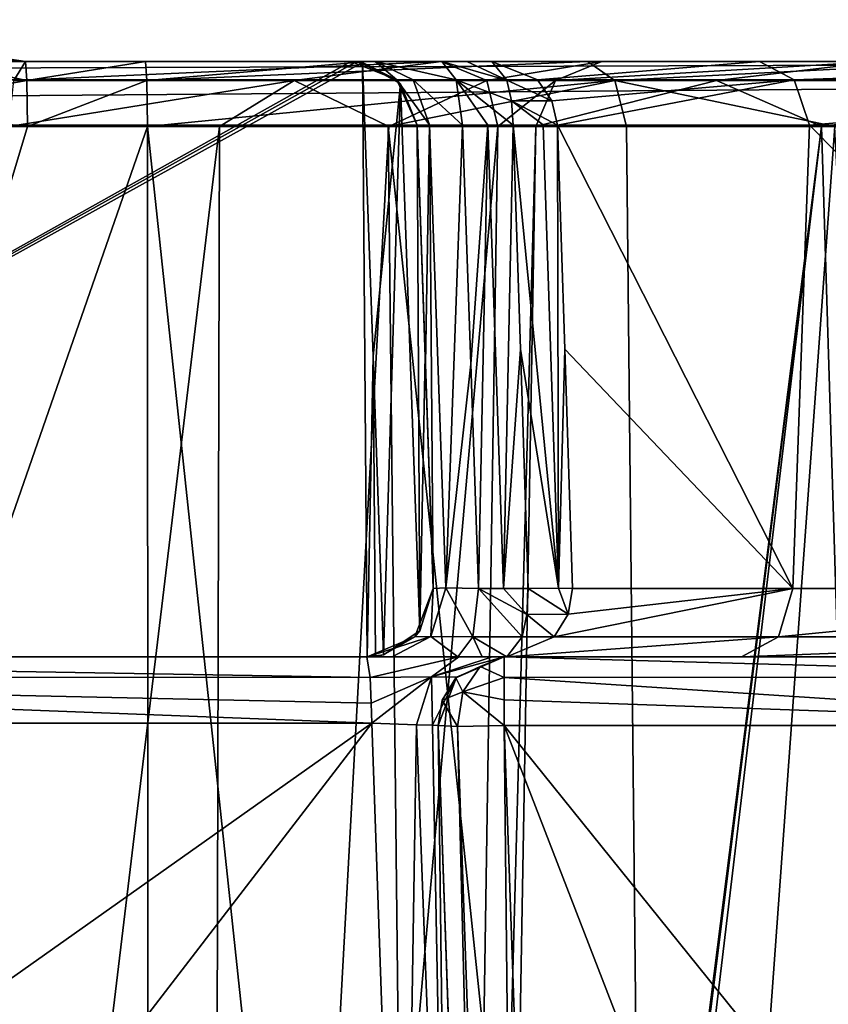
# Model space of a CAD drawing. Header units: millimetres. Extents: x -18.9 to 18.9, y -8.8 to 39.
# Tile 317 of 331: x 2.6 to 5.1, y 31.6 to 34.5. Entities that reach past the tile are written whole.
import ezdxf

# ---------------------------------------------------------------- set-up
doc = ezdxf.new("R2010")
doc.units = ezdxf.units.MM
doc.header["$LTSCALE"] = 65.185185
for name, color, linetype in [('10', 7, 'CONTINUOUS'), ('15', 7, 'CONTINUOUS'), ('17', 7, 'CONTINUOUS'), ('190', 7, 'CONTINUOUS'), ('191', 7, 'CONTINUOUS'), ('195', 7, 'CONTINUOUS'), ('196', 7, 'CONTINUOUS'), ('198', 7, 'CONTINUOUS'), ('294', 7, 'CONTINUOUS'), ('303', 7, 'CONTINUOUS'), ('304', 7, 'CONTINUOUS'), ('31', 7, 'CONTINUOUS'), ('323', 7, 'CONTINUOUS'), ('331', 7, 'CONTINUOUS'), ('332', 7, 'CONTINUOUS'), ('334', 7, 'CONTINUOUS'), ('337', 7, 'CONTINUOUS'), ('343', 7, 'CONTINUOUS'), ('344', 7, 'CONTINUOUS'), ('345', 7, 'CONTINUOUS'), ('346', 7, 'CONTINUOUS'), ('347', 7, 'CONTINUOUS'), ('348', 7, 'CONTINUOUS'), ('349', 7, 'CONTINUOUS'), ('350', 7, 'CONTINUOUS'), ('351', 7, 'CONTINUOUS'), ('352', 7, 'CONTINUOUS'), ('353', 7, 'CONTINUOUS'), ('375', 7, 'CONTINUOUS'), ('376', 7, 'CONTINUOUS'), ('377', 7, 'CONTINUOUS'), ('378', 7, 'CONTINUOUS'), ('50', 7, 'CONTINUOUS'), ('792', 7, 'CONTINUOUS'), ('853', 7, 'CONTINUOUS'), ('861', 7, 'CONTINUOUS'), ('862', 7, 'CONTINUOUS'), ('879', 7, 'CONTINUOUS'), ('9', 7, 'CONTINUOUS'), ('905', 7, 'CONTINUOUS'), ('906', 7, 'CONTINUOUS'), ('907', 7, 'CONTINUOUS'), ('935', 7, 'CONTINUOUS')]:
    doc.layers.add(name, color=color, linetype=linetype)

msp = doc.modelspace()

# ---------------------------------------------------------------- linework, layer by layer
at = {"layer": '10', "color": 7, "linetype": 'Continuous'}
for points in [[(0.4113, 32.6, -17.3951), (3.6764, 32.6, -17.0072), (-2.8716, 32.6, -17.1614), (0.4113, 32.6, -17.3951)], [(-2.8716, 32.6, -17.1614), (3.6764, 32.6, -17.0072), (-2.8044, 32.6, -17.0476), (-2.8716, 32.6, -17.1614)], [(-2.8044, 32.6, -17.0476), (3.6764, 32.6, -17.0072), (-2.778, 32.6, -16.9179), (-2.8044, 32.6, -17.0476)], [(3.6764, 32.6, -17.0072), (0.6122, 32.6, -14.778), (-2.778, 32.6, -16.9179), (3.6764, 32.6, -17.0072)], [(-1.2965, 32.6, -10.9889), (0, 32.6, -11.7), (3.6752, 32.6, -10.65), (-1.2965, 32.6, -10.9889)], [(0, 32.6, -10.65), (-1.2965, 32.6, -10.9889), (3.6752, 32.6, -10.65), (0, 32.6, -10.65)], [(0, 32.6, -11.7), (0.6122, 32.6, -11.822), (3.6752, 32.6, -10.65), (0, 32.6, -11.7)], [(1.1314, 32.6, -14.4314), (0.6122, 32.6, -14.778), (3.6764, 32.6, -17.0072), (1.1314, 32.6, -14.4314)], [(0.6122, 32.6, -11.822), (1.1314, 32.6, -12.1686), (4.0985, 32.6, -11.868), (0.6122, 32.6, -11.822)], [(0.6122, 32.6, -11.822), (4.0985, 32.6, -11.868), (3.9533, 32.6, -10.5512), (0.6122, 32.6, -11.822)], [(3.6752, 32.6, -10.65), (0.6122, 32.6, -11.822), (3.9533, 32.6, -10.5512), (3.6752, 32.6, -10.65)], [(1.478, 32.6, -13.9122), (1.1314, 32.6, -14.4314), (3.6764, 32.6, -12.2976), (1.478, 32.6, -13.9122)], [(3.6764, 32.6, -12.2976), (1.1314, 32.6, -14.4314), (3.6764, 32.6, -17.0072), (3.6764, 32.6, -12.2976)], [(1.1314, 32.6, -12.1686), (1.478, 32.6, -12.6878), (3.6764, 32.6, -12.2976), (1.1314, 32.6, -12.1686)], [(4.0985, 32.6, -11.868), (1.1314, 32.6, -12.1686), (4.0245, 32.6, -11.8933), (4.0985, 32.6, -11.868)], [(4.0245, 32.6, -11.8933), (1.1314, 32.6, -12.1686), (3.9504, 32.6, -11.9181), (4.0245, 32.6, -11.8933)], [(3.9504, 32.6, -11.9181), (1.1314, 32.6, -12.1686), (3.7604, 32.6, -12.0524), (3.9504, 32.6, -11.9181)], [(3.7604, 32.6, -12.0524), (1.1314, 32.6, -12.1686), (3.7521, 32.6, -12.0634), (3.7604, 32.6, -12.0524)], [(3.7521, 32.6, -12.0634), (1.1314, 32.6, -12.1686), (3.6764, 32.6, -12.2976), (3.7521, 32.6, -12.0634)], [(1.6, 32.6, -13.3), (1.478, 32.6, -13.9122), (3.6764, 32.6, -12.2976), (1.6, 32.6, -13.3)], [(1.478, 32.6, -12.6878), (1.6, 32.6, -13.3), (3.6764, 32.6, -12.2976), (1.478, 32.6, -12.6878)], [(4.0985, 32.6, -11.868), (4.8081, 32.6, -10.1526), (3.9533, 32.6, -10.5512), (4.0985, 32.6, -11.868)], [(3.9533, 32.6, -10.5512), (4.8081, 32.6, -10.1526), (4.0542, 32.6, -10.4165), (3.9533, 32.6, -10.5512)], [(4.0542, 32.6, -10.4165), (4.8081, 32.6, -10.1526), (4.0906, 32.6, -10.25), (4.0542, 32.6, -10.4165)], [(4.0906, 32.6, -10.25), (4.8081, 32.6, -10.1526), (6.3056, 32.6, -9.101), (4.0906, 32.6, -10.25)], [(4.0906, 32.6, -9.101), (4.0906, 32.6, -10.25), (6.3056, 32.6, -9.101), (4.0906, 32.6, -9.101)], [(4.8081, 32.6, -10.1526), (6.3373, 32.6, -9.0997), (6.3215, 32.6, -9.1007), (4.8081, 32.6, -10.1526)], [(6.3056, 32.6, -9.101), (4.8081, 32.6, -10.1526), (6.3215, 32.6, -9.1007), (6.3056, 32.6, -9.101)]]:
    msp.add_3dface(points, dxfattribs=at)
at = {"layer": '15', "color": 7, "linetype": 'Continuous'}
for points in [[(3.6275, 34.4, -17.0177), (0.4113, 32.6, -17.3951), (-0.7486, 34.4, -17.3839), (3.6275, 34.4, -17.0177)], [(3.6452, 34.3992, -17.0139), (0.4113, 32.6, -17.3951), (3.6275, 34.4, -17.0177), (3.6452, 34.3992, -17.0139)], [(3.6627, 34.3969, -17.0101), (0.4113, 32.6, -17.3951), (3.6452, 34.3992, -17.0139), (3.6627, 34.3969, -17.0101)], [(3.6764, 32.6, -17.0072), (0.4113, 32.6, -17.3951), (3.6627, 34.3969, -17.0101), (3.6764, 32.6, -17.0072)], [(3.6941, 33.5089, -17.0033), (3.6764, 32.6, -17.0072), (3.6627, 34.3969, -17.0101), (3.6941, 33.5089, -17.0033)], [(3.7014, 32.6016, -17.0018), (3.6764, 32.6, -17.0072), (3.6941, 33.5089, -17.0033), (3.7014, 32.6016, -17.0018)], [(3.726, 32.6062, -16.9964), (3.7014, 32.6016, -17.0018), (3.6941, 33.5089, -17.0033), (3.726, 32.6062, -16.9964)]]:
    msp.add_3dface(points, dxfattribs=at)
at = {"layer": '17', "color": 7, "linetype": 'Continuous'}
for points in [[(0, 29.7897, -10.45), (0, 32.4, -10.45), (3.6904, 32.4, -10.45), (0, 29.7897, -10.45)], [(0, 29.7897, -10.45), (3.6904, 32.4, -10.45), (1.6742, 29.7802, -10.45), (0, 29.7897, -10.45)], [(3.6904, 32.4, -10.45), (3.7832, 29.7424, -10.45), (1.6742, 29.7802, -10.45), (3.6904, 32.4, -10.45)]]:
    msp.add_3dface(points, dxfattribs=at)
at = {"layer": '190', "color": 7, "linetype": 'Continuous'}
for points in [[(0.3674, 26.5965, 12.831), (2.6492, 34.2035, 12.6328), (2.1679, 34.2568, 12.6456), (0.3674, 26.5965, 12.831)], [(3.0156, 26.5965, 12.7551), (3.0118, 34.2035, 12.6224), (0.3674, 26.5965, 12.831), (3.0156, 26.5965, 12.7551)], [(3.0118, 34.2035, 12.6224), (2.6492, 34.2035, 12.6328), (0.3674, 26.5965, 12.831), (3.0118, 34.2035, 12.6224)]]:
    msp.add_3dface(points, dxfattribs=at)
at = {"layer": '191', "color": 7, "linetype": 'Continuous'}
for points in [[(3.7395, 34.2035, 12.4924), (3.0118, 34.2035, 12.6224), (3.8233, 26.5965, 12.6039), (3.7395, 34.2035, 12.4924)], [(3.8233, 26.5965, 12.6039), (3.0118, 34.2035, 12.6224), (3.0156, 26.5965, 12.7551), (3.8233, 26.5965, 12.6039)], [(4.539, 26.5965, 12.216), (4.4607, 34.2035, 12.1088), (3.7395, 34.2035, 12.4924), (4.539, 26.5965, 12.216)], [(4.539, 26.5965, 12.216), (3.7395, 34.2035, 12.4924), (3.8233, 26.5965, 12.6039), (4.539, 26.5965, 12.216)]]:
    msp.add_3dface(points, dxfattribs=at)
at = {"layer": '195', "color": 7, "linetype": 'Continuous'}
for points in [[(6.3356, 26.593, -9.1037), (4.2931, 26.593, -9.1037), (4.0906, 32.393, -8.9011), (6.3356, 26.593, -9.1037)], [(6.3198, 29.6262, -8.9977), (6.3356, 26.593, -9.1037), (4.0906, 32.393, -8.9011), (6.3198, 29.6262, -8.9977)], [(6.3056, 32.393, -8.9011), (6.3198, 29.6262, -8.9977), (4.0906, 32.393, -8.9011), (6.3056, 32.393, -8.9011)]]:
    msp.add_3dface(points, dxfattribs=at)
at = {"layer": '196', "color": 7, "linetype": 'Continuous'}
for points in [[(4.2519, 34.207, -11.8545), (5.0135, 34.207, -10.1432), (4.9635, 32.807, -10.2781), (4.2519, 34.207, -11.8545)], [(4.2738, 33.5304, -11.8711), (4.2519, 34.207, -11.8545), (4.9635, 32.807, -10.2781), (4.2738, 33.5304, -11.8711)], [(5.0135, 34.207, -10.1432), (6.3993, 32.807, -9.2898), (4.9635, 32.807, -10.2781), (5.0135, 34.207, -10.1432)], [(6.6183, 34.207, -9.177), (6.3993, 32.807, -9.2898), (5.0135, 34.207, -10.1432), (6.6183, 34.207, -9.177)], [(4.2973, 32.807, -11.8888), (4.2738, 33.5304, -11.8711), (4.9635, 32.807, -10.2781), (4.2973, 32.807, -11.8888)]]:
    msp.add_3dface(points, dxfattribs=at)
at = {"layer": '198', "color": 7, "linetype": 'Continuous'}
for points in [[(3.9649, 34.207, -12.0723), (4.0415, 34.207, -12.0469), (3.9898, 33.4847, -12.0907), (3.9649, 34.207, -12.0723)], [(3.9898, 33.4847, -12.0907), (4.0415, 34.207, -12.0469), (4.0133, 32.807, -12.1078), (3.9898, 33.4847, -12.0907)], [(4.0133, 32.807, -12.1078), (4.0415, 34.207, -12.0469), (4.0886, 32.807, -12.0826), (4.0133, 32.807, -12.1078)], [(4.0415, 34.207, -12.0469), (4.1181, 34.207, -12.0209), (4.0886, 32.807, -12.0826), (4.0415, 34.207, -12.0469)], [(4.1181, 34.207, -12.0209), (4.1401, 33.5304, -12.0384), (4.0886, 32.807, -12.0826), (4.1181, 34.207, -12.0209)], [(4.1401, 33.5304, -12.0384), (4.1637, 32.807, -12.0569), (4.0886, 32.807, -12.0826), (4.1401, 33.5304, -12.0384)]]:
    msp.add_3dface(points, dxfattribs=at)
at = {"layer": '294', "color": 7, "linetype": 'Continuous'}
for points in [[(5.0909, 34.2035, 11.8373), (4.4607, 34.2035, 12.1088), (4.539, 26.5965, 12.216), (5.0909, 34.2035, 11.8373)], [(5.4463, 26.5965, 11.9353), (5.0909, 34.2035, 11.8373), (4.539, 26.5965, 12.216), (5.4463, 26.5965, 11.9353)]]:
    msp.add_3dface(points, dxfattribs=at)
at = {"layer": '303', "color": 7, "linetype": 'Continuous'}
for points in [[(4.0466, 26.2035, 9.55), (4.1862, 34.2035, 9.55), (5.0507, 34.2035, 6.356), (4.0466, 26.2035, 9.55)], [(4.0466, 26.2035, 9.55), (5.0507, 34.2035, 6.356), (4.0594, 26.3891, 9.197), (4.0466, 26.2035, 9.55)], [(4.0594, 26.3891, 9.197), (5.0507, 34.2035, 6.356), (4.0714, 26.4616, 9.0378), (4.0594, 26.3891, 9.197)], [(4.0714, 26.4616, 9.0378), (5.0507, 34.2035, 6.356), (4.0846, 26.5142, 8.9017), (4.0714, 26.4616, 9.0378)], [(4.0846, 26.5142, 8.9017), (5.0507, 34.2035, 6.356), (4.1435, 26.5965, 8.4747), (4.0846, 26.5142, 8.9017)], [(4.1435, 26.5965, 8.4747), (5.0507, 34.2035, 6.356), (5.2841, 26.5965, 5.7554), (4.1435, 26.5965, 8.4747)], [(5.0507, 34.2035, 6.356), (7.4082, 34.2035, 4.0342), (5.2841, 26.5965, 5.7554), (5.0507, 34.2035, 6.356)]]:
    msp.add_3dface(points, dxfattribs=at)
at = {"layer": '304', "color": 7, "linetype": 'Continuous'}
for points in [[(2.5927, 34.2035, 11.6161), (3.2302, 34.2035, 11.3306), (2.05, 24.4, 11.5151), (2.5927, 34.2035, 11.6161)], [(2.05, 24.4, 11.5151), (3.2302, 34.2035, 11.3306), (3.2047, 24.4, 11.1398), (2.05, 24.4, 11.5151)], [(3.7416, 34.2035, 10.8546), (4.072, 34.2035, 10.2392), (3.2047, 24.4, 11.1398), (3.7416, 34.2035, 10.8546)], [(3.2047, 24.4, 11.1398), (4.072, 34.2035, 10.2392), (3.919, 24.4, 10.1567), (3.2047, 24.4, 11.1398)], [(3.2302, 34.2035, 11.3306), (3.7416, 34.2035, 10.8546), (3.2047, 24.4, 11.1398), (3.2302, 34.2035, 11.3306)], [(4.1862, 34.2035, 9.55), (4.0466, 26.2035, 9.55), (3.919, 24.4, 10.1567), (4.1862, 34.2035, 9.55)], [(4.072, 34.2035, 10.2392), (4.1862, 34.2035, 9.55), (3.919, 24.4, 10.1567), (4.072, 34.2035, 10.2392)]]:
    msp.add_3dface(points, dxfattribs=at)
at = {"layer": '31', "color": 7, "linetype": 'Continuous'}
for points in [[(0, 32.6, -10.65), (3.6752, 32.6, -10.65), (3.685, 32.5384, -10.5056), (0, 32.6, -10.65)], [(0, 32.5414, -10.5086), (0, 32.6, -10.65), (3.685, 32.5384, -10.5056), (0, 32.5414, -10.5086)], [(3.6904, 32.4, -10.45), (0, 32.4, -10.45), (0, 32.5414, -10.5086), (3.6904, 32.4, -10.45)], [(3.6904, 32.4, -10.45), (0, 32.5414, -10.5086), (3.689, 32.4602, -10.4593), (3.6904, 32.4, -10.45)], [(3.689, 32.4602, -10.4593), (0, 32.5414, -10.5086), (3.685, 32.5384, -10.5056), (3.689, 32.4602, -10.4593)]]:
    msp.add_3dface(points, dxfattribs=at)
at = {"layer": '323', "color": 7, "linetype": 'Continuous'}
for points in [[(8.7, 26.207, -7.5683), (8.7, 34.207, -7.8476), (-8.7, 34.207, -7.8476), (8.7, 26.207, -7.5683)], [(8.7, 26.207, -7.5683), (-8.7, 34.207, -7.8476), (8.3357, 26.3664, -7.5738), (8.7, 26.207, -7.5683)], [(-8.7, 34.207, -7.8476), (-7.4112, 26.593, -7.5817), (7.4112, 26.593, -7.5817), (-8.7, 34.207, -7.8476)], [(8.3357, 26.3664, -7.5738), (-8.7, 34.207, -7.8476), (8.071, 26.4665, -7.5773), (8.3357, 26.3664, -7.5738)], [(8.071, 26.4665, -7.5773), (-8.7, 34.207, -7.8476), (8.007, 26.4875, -7.5781), (8.071, 26.4665, -7.5773)], [(8.007, 26.4875, -7.5781), (-8.7, 34.207, -7.8476), (7.4112, 26.593, -7.5817), (8.007, 26.4875, -7.5781)]]:
    msp.add_3dface(points, dxfattribs=at)
at = {"layer": '331', "color": 7, "linetype": 'Continuous'}
for points in [[(4.1181, 34.207, -12.0209), (4.209, 34.2083, -11.9571), (4.255, 32.8083, -11.9923), (4.1181, 34.207, -12.0209)], [(4.1401, 33.5304, -12.0384), (4.1181, 34.207, -12.0209), (4.255, 32.8083, -11.9923), (4.1401, 33.5304, -12.0384)], [(4.209, 34.2083, -11.9571), (4.2519, 34.207, -11.8545), (4.255, 32.8083, -11.9923), (4.209, 34.2083, -11.9571)], [(4.2519, 34.207, -11.8545), (4.2738, 33.5304, -11.8711), (4.255, 32.8083, -11.9923), (4.2519, 34.207, -11.8545)], [(4.1637, 32.807, -12.0569), (4.1401, 33.5304, -12.0384), (4.255, 32.8083, -11.9923), (4.1637, 32.807, -12.0569)], [(4.2738, 33.5304, -11.8711), (4.2973, 32.807, -11.8888), (4.255, 32.8083, -11.9923), (4.2738, 33.5304, -11.8711)]]:
    msp.add_3dface(points, dxfattribs=at)
at = {"layer": '332', "color": 7, "linetype": 'Continuous'}
for points in [[(3.8526, 33.4847, -12.2805), (3.8274, 34.207, -12.2622), (3.8653, 34.2086, -12.145), (3.8526, 33.4847, -12.2805)], [(3.8763, 32.807, -12.2976), (3.8526, 33.4847, -12.2805), (3.8653, 34.2086, -12.145), (3.8763, 32.807, -12.2976)], [(3.8763, 32.807, -12.2976), (3.8653, 34.2086, -12.145), (3.9141, 32.8086, -12.1805), (3.8763, 32.807, -12.2976)], [(3.8653, 34.2086, -12.145), (3.9649, 34.207, -12.0723), (3.9141, 32.8086, -12.1805), (3.8653, 34.2086, -12.145)], [(3.9649, 34.207, -12.0723), (3.9898, 33.4847, -12.0907), (3.9141, 32.8086, -12.1805), (3.9649, 34.207, -12.0723)], [(3.9898, 33.4847, -12.0907), (4.0133, 32.807, -12.1078), (3.9141, 32.8086, -12.1805), (3.9898, 33.4847, -12.0907)]]:
    msp.add_3dface(points, dxfattribs=at)
at = {"layer": '334', "color": 7, "linetype": 'Continuous'}
for points in [[(4.0933, 26.593, -9.3035), (3.8907, 32.393, -9.101), (3.9493, 32.3901, -8.9597), (4.0933, 26.593, -9.3035)], [(4.0906, 32.393, -8.9011), (4.1519, 26.5901, -9.1623), (3.9493, 32.3901, -8.9597), (4.0906, 32.393, -8.9011)], [(4.1519, 26.5901, -9.1623), (4.0933, 26.593, -9.3035), (3.9493, 32.3901, -8.9597), (4.1519, 26.5901, -9.1623)], [(4.0906, 32.393, -8.9011), (4.2931, 26.593, -9.1037), (4.1519, 26.5901, -9.1623), (4.0906, 32.393, -8.9011)]]:
    msp.add_3dface(points, dxfattribs=at)
at = {"layer": '337', "color": 7, "linetype": 'Continuous'}
for points in [[(3.7832, 29.7424, -10.45), (3.6904, 32.4, -10.45), (3.8255, 32.3953, -10.3977), (3.7832, 29.7424, -10.45)], [(3.9245, 29.7473, -10.3914), (3.7832, 29.7424, -10.45), (3.8255, 32.3953, -10.3977), (3.9245, 29.7473, -10.3914)], [(3.8735, 32.3936, -10.3312), (3.9245, 29.7473, -10.3914), (3.8255, 32.3953, -10.3977), (3.8735, 32.3936, -10.3312)], [(3.8907, 32.393, -10.25), (3.9245, 29.7473, -10.3914), (3.8735, 32.3936, -10.3312), (3.8907, 32.393, -10.25)], [(3.8907, 32.393, -10.25), (3.983, 29.7494, -10.25), (3.9245, 29.7473, -10.3914), (3.8907, 32.393, -10.25)]]:
    msp.add_3dface(points, dxfattribs=at)
at = {"layer": '343', "color": 7, "linetype": 'Continuous'}
for points in [[(4.0533, 34.4, -11.8318), (4.863, 34.4, -10.0119), (4.1913, 34.3439, -11.8476), (4.0533, 34.4, -11.8318)], [(4.1913, 34.3439, -11.8476), (4.863, 34.4, -10.0119), (4.9678, 34.3439, -10.1028), (4.1913, 34.3439, -11.8476)], [(4.863, 34.4, -10.0119), (6.5727, 34.4, -8.9825), (4.9678, 34.3439, -10.1028), (4.863, 34.4, -10.0119)], [(4.9678, 34.3439, -10.1028), (6.5727, 34.4, -8.9825), (6.604, 34.3439, -9.1178), (4.9678, 34.3439, -10.1028)], [(4.1913, 34.3439, -11.8476), (4.9678, 34.3439, -10.1028), (4.2351, 34.2806, -11.8526), (4.1913, 34.3439, -11.8476)], [(4.9678, 34.3439, -10.1028), (4.2519, 34.207, -11.8545), (4.2351, 34.2806, -11.8526), (4.9678, 34.3439, -10.1028)], [(5.0135, 34.207, -10.1432), (4.2519, 34.207, -11.8545), (4.9678, 34.3439, -10.1028), (5.0135, 34.207, -10.1432)], [(5.0135, 34.207, -10.1432), (4.9678, 34.3439, -10.1028), (6.604, 34.3439, -9.1178), (5.0135, 34.207, -10.1432)], [(6.6183, 34.207, -9.177), (5.0135, 34.207, -10.1432), (6.604, 34.3439, -9.1178), (6.6183, 34.207, -9.177)]]:
    msp.add_3dface(points, dxfattribs=at)
at = {"layer": '344', "color": 7, "linetype": 'Continuous'}
for points in [[(4.0533, 34.4, -11.8318), (4.1913, 34.3439, -11.8476), (4.0984, 34.3437, -11.9635), (4.0533, 34.4, -11.8318)], [(4.1913, 34.3439, -11.8476), (4.2351, 34.2806, -11.8526), (4.0984, 34.3437, -11.9635), (4.1913, 34.3439, -11.8476)], [(4.0984, 34.3437, -11.9635), (4.2351, 34.2806, -11.8526), (4.1125, 34.2809, -12.0049), (4.0984, 34.3437, -11.9635)], [(4.2519, 34.207, -11.8545), (4.209, 34.2083, -11.9571), (4.1125, 34.2809, -12.0049), (4.2519, 34.207, -11.8545)], [(4.2351, 34.2806, -11.8526), (4.2519, 34.207, -11.8545), (4.1125, 34.2809, -12.0049), (4.2351, 34.2806, -11.8526)], [(4.209, 34.2083, -11.9571), (4.1181, 34.207, -12.0209), (4.1125, 34.2809, -12.0049), (4.209, 34.2083, -11.9571)]]:
    msp.add_3dface(points, dxfattribs=at)
at = {"layer": '345', "color": 7, "linetype": 'Continuous'}
for points in [[(3.9025, 34.4, -11.8824), (3.978, 34.4, -11.8574), (4.0984, 34.3437, -11.9635), (3.9025, 34.4, -11.8824)], [(3.9025, 34.4, -11.8824), (4.0984, 34.3437, -11.9635), (3.9459, 34.3439, -12.0144), (3.9025, 34.4, -11.8824)], [(3.978, 34.4, -11.8574), (4.0533, 34.4, -11.8318), (4.0984, 34.3437, -11.9635), (3.978, 34.4, -11.8574)], [(4.1181, 34.207, -12.0209), (4.0415, 34.207, -12.0469), (3.9459, 34.3439, -12.0144), (4.1181, 34.207, -12.0209)], [(4.1125, 34.2809, -12.0049), (4.1181, 34.207, -12.0209), (3.9459, 34.3439, -12.0144), (4.1125, 34.2809, -12.0049)], [(4.0415, 34.207, -12.0469), (3.9649, 34.207, -12.0723), (3.9459, 34.3439, -12.0144), (4.0415, 34.207, -12.0469)], [(4.0984, 34.3437, -11.9635), (4.1125, 34.2809, -12.0049), (3.9459, 34.3439, -12.0144), (4.0984, 34.3437, -11.9635)]]:
    msp.add_3dface(points, dxfattribs=at)
at = {"layer": '346', "color": 7, "linetype": 'Continuous'}
for points in [[(3.6275, 34.4, -12.2622), (3.7003, 34.4, -12.0322), (3.7664, 34.3439, -12.2622), (3.6275, 34.4, -12.2622)], [(3.7003, 34.4, -12.0322), (3.8155, 34.3444, -12.1089), (3.7664, 34.3439, -12.2622), (3.7003, 34.4, -12.0322)], [(3.7003, 34.4, -12.0322), (3.9025, 34.4, -11.8824), (3.9459, 34.3439, -12.0144), (3.7003, 34.4, -12.0322)], [(3.7003, 34.4, -12.0322), (3.9459, 34.3439, -12.0144), (3.8155, 34.3444, -12.1089), (3.7003, 34.4, -12.0322)], [(3.8155, 34.3444, -12.1089), (3.8653, 34.2086, -12.145), (3.7664, 34.3439, -12.2622), (3.8155, 34.3444, -12.1089)], [(3.8653, 34.2086, -12.145), (3.8274, 34.207, -12.2622), (3.7664, 34.3439, -12.2622), (3.8653, 34.2086, -12.145)], [(3.9649, 34.207, -12.0723), (3.8653, 34.2086, -12.145), (3.8155, 34.3444, -12.1089), (3.9649, 34.207, -12.0723)], [(3.9459, 34.3439, -12.0144), (3.9649, 34.207, -12.0723), (3.8155, 34.3444, -12.1089), (3.9459, 34.3439, -12.0144)]]:
    msp.add_3dface(points, dxfattribs=at)
at = {"layer": '347', "color": 7, "linetype": 'Continuous'}
for points in [[(3.6452, 34.3992, -17.0139), (3.6275, 34.4, -17.0177), (3.7664, 34.3439, -12.2622), (3.6452, 34.3992, -17.0139)], [(3.6275, 34.4, -17.0177), (3.6275, 34.4, -12.2622), (3.7664, 34.3439, -12.2622), (3.6275, 34.4, -17.0177)], [(3.6627, 34.3969, -17.0101), (3.6452, 34.3992, -17.0139), (3.7664, 34.3439, -12.2622), (3.6627, 34.3969, -17.0101)], [(3.7772, 34.3326, -16.9414), (3.6627, 34.3969, -17.0101), (3.7664, 34.3439, -12.2622), (3.7772, 34.3326, -16.9414)], [(3.8274, 34.207, -12.2622), (3.7772, 34.3326, -16.9414), (3.7664, 34.3439, -12.2622), (3.8274, 34.207, -12.2622)], [(3.8274, 34.207, -12.2622), (3.8274, 34.207, -16.8131), (3.7772, 34.3326, -16.9414), (3.8274, 34.207, -12.2622)]]:
    msp.add_3dface(points, dxfattribs=at)
at = {"layer": '348', "color": 7, "linetype": 'Continuous'}
for points in [[(3.6941, 33.5089, -17.0033), (3.6627, 34.3969, -17.0101), (3.7772, 34.3326, -16.9414), (3.6941, 33.5089, -17.0033)], [(3.726, 32.6062, -16.9964), (3.6941, 33.5089, -17.0033), (3.7772, 34.3326, -16.9414), (3.726, 32.6062, -16.9964)], [(3.8353, 32.6786, -16.9285), (3.726, 32.6062, -16.9964), (3.7772, 34.3326, -16.9414), (3.8353, 32.6786, -16.9285)], [(3.8274, 34.207, -16.8131), (3.8353, 32.6786, -16.9285), (3.7772, 34.3326, -16.9414), (3.8274, 34.207, -16.8131)], [(3.8274, 34.207, -16.8131), (3.8517, 33.5117, -16.8079), (3.8353, 32.6786, -16.9285), (3.8274, 34.207, -16.8131)], [(3.8517, 33.5117, -16.8079), (3.8763, 32.807, -16.8025), (3.8353, 32.6786, -16.9285), (3.8517, 33.5117, -16.8079)]]:
    msp.add_3dface(points, dxfattribs=at)
at = {"layer": '349', "color": 7, "linetype": 'Continuous'}
for points in [[(3.8763, 32.807, -16.8025), (3.8763, 32.807, -12.2976), (3.8203, 32.6611, -12.2976), (3.8763, 32.807, -16.8025)], [(3.8763, 32.807, -16.8025), (3.8203, 32.6611, -12.2976), (3.8353, 32.6786, -16.9285), (3.8763, 32.807, -16.8025)], [(3.8203, 32.6611, -12.2976), (3.726, 32.6062, -16.9964), (3.8353, 32.6786, -16.9285), (3.8203, 32.6611, -12.2976)], [(3.6764, 32.6, -12.2976), (3.726, 32.6062, -16.9964), (3.8203, 32.6611, -12.2976), (3.6764, 32.6, -12.2976)], [(3.6764, 32.6, -12.2976), (3.7014, 32.6016, -17.0018), (3.726, 32.6062, -16.9964), (3.6764, 32.6, -12.2976)], [(3.6764, 32.6, -12.2976), (3.6764, 32.6, -17.0072), (3.7014, 32.6016, -17.0018), (3.6764, 32.6, -12.2976)]]:
    msp.add_3dface(points, dxfattribs=at)
at = {"layer": '350', "color": 7, "linetype": 'Continuous'}
for points in [[(3.8763, 32.807, -12.2976), (3.8692, 32.6617, -12.1481), (3.8203, 32.6611, -12.2976), (3.8763, 32.807, -12.2976)], [(3.8763, 32.807, -12.2976), (3.9141, 32.8086, -12.1805), (3.8692, 32.6617, -12.1481), (3.8763, 32.807, -12.2976)], [(3.9141, 32.8086, -12.1805), (3.9956, 32.6611, -12.0547), (3.8692, 32.6617, -12.1481), (3.9141, 32.8086, -12.1805)], [(3.9141, 32.8086, -12.1805), (4.0133, 32.807, -12.1078), (3.9956, 32.6611, -12.0547), (3.9141, 32.8086, -12.1805)], [(3.7521, 32.6, -12.0634), (3.6764, 32.6, -12.2976), (3.8692, 32.6617, -12.1481), (3.7521, 32.6, -12.0634)], [(3.8692, 32.6617, -12.1481), (3.6764, 32.6, -12.2976), (3.8203, 32.6611, -12.2976), (3.8692, 32.6617, -12.1481)], [(3.9504, 32.6, -11.9181), (3.7521, 32.6, -12.0634), (3.8692, 32.6617, -12.1481), (3.9504, 32.6, -11.9181)], [(3.9956, 32.6611, -12.0547), (3.9504, 32.6, -11.9181), (3.8692, 32.6617, -12.1481), (3.9956, 32.6611, -12.0547)], [(3.9504, 32.6, -11.9181), (3.7604, 32.6, -12.0524), (3.7521, 32.6, -12.0634), (3.9504, 32.6, -11.9181)]]:
    msp.add_3dface(points, dxfattribs=at)
at = {"layer": '351', "color": 7, "linetype": 'Continuous'}
for points in [[(4.0133, 32.807, -12.1078), (4.1455, 32.6613, -12.0042), (3.9956, 32.6611, -12.0547), (4.0133, 32.807, -12.1078)], [(4.0133, 32.807, -12.1078), (4.0886, 32.807, -12.0826), (4.1595, 32.7288, -12.0447), (4.0133, 32.807, -12.1078)], [(4.0133, 32.807, -12.1078), (4.1595, 32.7288, -12.0447), (4.1455, 32.6613, -12.0042), (4.0133, 32.807, -12.1078)], [(4.0886, 32.807, -12.0826), (4.1637, 32.807, -12.0569), (4.1595, 32.7288, -12.0447), (4.0886, 32.807, -12.0826)], [(4.0245, 32.6, -11.8933), (3.9504, 32.6, -11.9181), (3.9956, 32.6611, -12.0547), (4.0245, 32.6, -11.8933)], [(4.1455, 32.6613, -12.0042), (4.0985, 32.6, -11.868), (3.9956, 32.6611, -12.0547), (4.1455, 32.6613, -12.0042)], [(4.0985, 32.6, -11.868), (4.0245, 32.6, -11.8933), (3.9956, 32.6611, -12.0547), (4.0985, 32.6, -11.868)]]:
    msp.add_3dface(points, dxfattribs=at)
at = {"layer": '352', "color": 7, "linetype": 'Continuous'}
for points in [[(4.1637, 32.807, -12.0569), (4.2846, 32.7293, -11.8875), (4.1595, 32.7288, -12.0447), (4.1637, 32.807, -12.0569)], [(4.1637, 32.807, -12.0569), (4.255, 32.8083, -11.9923), (4.2846, 32.7293, -11.8875), (4.1637, 32.807, -12.0569)], [(4.255, 32.8083, -11.9923), (4.2973, 32.807, -11.8888), (4.2846, 32.7293, -11.8875), (4.255, 32.8083, -11.9923)], [(4.1595, 32.7288, -12.0447), (4.2416, 32.6611, -11.8829), (4.1455, 32.6613, -12.0042), (4.1595, 32.7288, -12.0447)], [(4.2846, 32.7293, -11.8875), (4.2416, 32.6611, -11.8829), (4.1595, 32.7288, -12.0447), (4.2846, 32.7293, -11.8875)], [(4.2416, 32.6611, -11.8829), (4.0985, 32.6, -11.868), (4.1455, 32.6613, -12.0042), (4.2416, 32.6611, -11.8829)]]:
    msp.add_3dface(points, dxfattribs=at)
at = {"layer": '353', "color": 7, "linetype": 'Continuous'}
for points in [[(4.2846, 32.7293, -11.8875), (4.9635, 32.807, -10.2781), (4.2416, 32.6611, -11.8829), (4.2846, 32.7293, -11.8875)], [(4.2416, 32.6611, -11.8829), (4.9635, 32.807, -10.2781), (4.9199, 32.6611, -10.2428), (4.2416, 32.6611, -11.8829)], [(4.2973, 32.807, -11.8888), (4.9635, 32.807, -10.2781), (4.2846, 32.7293, -11.8875), (4.2973, 32.807, -11.8888)], [(4.9635, 32.807, -10.2781), (6.3993, 32.807, -9.2898), (4.9199, 32.6611, -10.2428), (4.9635, 32.807, -10.2781)], [(6.3993, 32.807, -9.2898), (6.3819, 32.6611, -9.2365), (4.9199, 32.6611, -10.2428), (6.3993, 32.807, -9.2898)], [(4.8081, 32.6, -10.1526), (4.0985, 32.6, -11.868), (4.9199, 32.6611, -10.2428), (4.8081, 32.6, -10.1526)], [(4.0985, 32.6, -11.868), (4.2416, 32.6611, -11.8829), (4.9199, 32.6611, -10.2428), (4.0985, 32.6, -11.868)], [(6.3373, 32.6, -9.0997), (4.8081, 32.6, -10.1526), (6.3819, 32.6611, -9.2365), (6.3373, 32.6, -9.0997)], [(6.3819, 32.6611, -9.2365), (4.8081, 32.6, -10.1526), (4.9199, 32.6611, -10.2428), (6.3819, 32.6611, -9.2365)]]:
    msp.add_3dface(points, dxfattribs=at)
at = {"layer": '375', "color": 7, "linetype": 'Continuous'}
for points in [[(4.0906, 32.6, -9.101), (6.3056, 32.6, -9.101), (6.3056, 32.5389, -8.9571), (4.0906, 32.6, -9.101)], [(4.0906, 32.6, -9.101), (6.3056, 32.5389, -8.9571), (4.0906, 32.5383, -8.9566), (4.0906, 32.6, -9.101)], [(6.3056, 32.5389, -8.9571), (6.3056, 32.393, -8.9011), (4.0906, 32.5383, -8.9566), (6.3056, 32.5389, -8.9571)], [(4.0906, 32.5383, -8.9566), (6.3056, 32.393, -8.9011), (4.0906, 32.4704, -8.9138), (4.0906, 32.5383, -8.9566)], [(6.3056, 32.393, -8.9011), (4.0906, 32.393, -8.9011), (4.0906, 32.4704, -8.9138), (6.3056, 32.393, -8.9011)]]:
    msp.add_3dface(points, dxfattribs=at)
at = {"layer": '376', "color": 7, "linetype": 'Continuous'}
for points in [[(4.0906, 32.6, -9.101), (4.0179, 32.5715, -9.0283), (3.9448, 32.5369, -9.101), (4.0906, 32.6, -9.101)], [(4.0906, 32.6, -9.101), (4.0906, 32.5383, -8.9566), (4.0179, 32.5715, -9.0283), (4.0906, 32.6, -9.101)], [(4.0179, 32.5715, -9.0283), (3.9659, 32.4942, -8.9763), (3.9448, 32.5369, -9.101), (4.0179, 32.5715, -9.0283)], [(4.0906, 32.5383, -8.9566), (3.9659, 32.4942, -8.9763), (4.0179, 32.5715, -9.0283), (4.0906, 32.5383, -8.9566)], [(3.9448, 32.5369, -9.101), (3.9659, 32.4942, -8.9763), (3.903, 32.4694, -9.101), (3.9448, 32.5369, -9.101)], [(4.0906, 32.5383, -8.9566), (4.0906, 32.4704, -8.9138), (3.9659, 32.4942, -8.9763), (4.0906, 32.5383, -8.9566)], [(3.9659, 32.4942, -8.9763), (3.9493, 32.3901, -8.9597), (3.903, 32.4694, -9.101), (3.9659, 32.4942, -8.9763)], [(4.0906, 32.393, -8.9011), (3.9493, 32.3901, -8.9597), (3.9659, 32.4942, -8.9763), (4.0906, 32.393, -8.9011)], [(4.0906, 32.4704, -8.9138), (4.0906, 32.393, -8.9011), (3.9659, 32.4942, -8.9763), (4.0906, 32.4704, -8.9138)], [(3.9493, 32.3901, -8.9597), (3.8907, 32.393, -9.101), (3.903, 32.4694, -9.101), (3.9493, 32.3901, -8.9597)]]:
    msp.add_3dface(points, dxfattribs=at)
at = {"layer": '377', "color": 7, "linetype": 'Continuous'}
for points in [[(4.0906, 32.6, -10.25), (4.0906, 32.6, -9.101), (3.9448, 32.5369, -9.101), (4.0906, 32.6, -10.25)], [(4.0906, 32.6, -10.25), (3.9448, 32.5369, -9.101), (3.9467, 32.5389, -10.25), (4.0906, 32.6, -10.25)], [(3.8907, 32.393, -9.101), (3.8907, 32.393, -10.25), (3.9467, 32.5389, -10.25), (3.8907, 32.393, -9.101)], [(3.903, 32.4694, -9.101), (3.8907, 32.393, -9.101), (3.9467, 32.5389, -10.25), (3.903, 32.4694, -9.101)], [(3.9448, 32.5369, -9.101), (3.903, 32.4694, -9.101), (3.9467, 32.5389, -10.25), (3.9448, 32.5369, -9.101)]]:
    msp.add_3dface(points, dxfattribs=at)
at = {"layer": '378', "color": 7, "linetype": 'Continuous'}
for points in [[(3.6752, 32.6, -10.65), (3.9533, 32.6, -10.5512), (3.685, 32.5384, -10.5056), (3.6752, 32.6, -10.65)], [(3.685, 32.5384, -10.5056), (3.9533, 32.6, -10.5512), (3.8706, 32.5404, -10.4342), (3.685, 32.5384, -10.5056)], [(3.9533, 32.6, -10.5512), (4.0542, 32.6, -10.4165), (3.8706, 32.5404, -10.4342), (3.9533, 32.6, -10.5512)], [(4.0542, 32.6, -10.4165), (4.0906, 32.6, -10.25), (3.8706, 32.5404, -10.4342), (4.0542, 32.6, -10.4165)], [(4.0906, 32.6, -10.25), (3.9467, 32.5389, -10.25), (3.8706, 32.5404, -10.4342), (4.0906, 32.6, -10.25)], [(3.689, 32.4602, -10.4593), (3.685, 32.5384, -10.5056), (3.8706, 32.5404, -10.4342), (3.689, 32.4602, -10.4593)], [(3.6904, 32.4, -10.45), (3.689, 32.4602, -10.4593), (3.8706, 32.5404, -10.4342), (3.6904, 32.4, -10.45)], [(3.8255, 32.3953, -10.3977), (3.6904, 32.4, -10.45), (3.8706, 32.5404, -10.4342), (3.8255, 32.3953, -10.3977)], [(3.8735, 32.3936, -10.3312), (3.8255, 32.3953, -10.3977), (3.8706, 32.5404, -10.4342), (3.8735, 32.3936, -10.3312)], [(3.9467, 32.5389, -10.25), (3.8735, 32.3936, -10.3312), (3.8706, 32.5404, -10.4342), (3.9467, 32.5389, -10.25)], [(3.8907, 32.393, -10.25), (3.8735, 32.3936, -10.3312), (3.9467, 32.5389, -10.25), (3.8907, 32.393, -10.25)]]:
    msp.add_3dface(points, dxfattribs=at)
at = {"layer": '50', "color": 7, "linetype": 'Continuous'}
for points in [[(3.8274, 34.207, -12.2622), (3.8526, 33.4847, -12.2805), (3.8763, 32.807, -16.8025), (3.8274, 34.207, -12.2622)], [(3.8274, 34.207, -16.8131), (3.8274, 34.207, -12.2622), (3.8517, 33.5117, -16.8079), (3.8274, 34.207, -16.8131)], [(3.8517, 33.5117, -16.8079), (3.8274, 34.207, -12.2622), (3.8763, 32.807, -16.8025), (3.8517, 33.5117, -16.8079)], [(3.8526, 33.4847, -12.2805), (3.8763, 32.807, -12.2976), (3.8763, 32.807, -16.8025), (3.8526, 33.4847, -12.2805)], [(3.8907, 32.393, -9.101), (4.0933, 26.593, -9.3035), (3.983, 29.7494, -10.25), (3.8907, 32.393, -9.101)], [(3.8907, 32.393, -10.25), (3.8907, 32.393, -9.101), (3.983, 29.7494, -10.25), (3.8907, 32.393, -10.25)]]:
    msp.add_3dface(points, dxfattribs=at)
at = {"layer": '792', "color": 7, "linetype": 'Continuous'}
for points in [[(5.5471, 34.4, 11.6062), (4.3425, 34.4, 11.9474), (4.4254, 34.3427, 12.0605), (5.5471, 34.4, 11.6062)], [(5.5471, 34.4, 11.6062), (4.4254, 34.3427, 12.0605), (5.5401, 34.3427, 11.7459), (5.5471, 34.4, 11.6062)], [(4.4607, 34.2035, 12.1088), (5.0909, 34.2035, 11.8373), (4.4254, 34.3427, 12.0605), (4.4607, 34.2035, 12.1088)], [(4.4254, 34.3427, 12.0605), (5.0909, 34.2035, 11.8373), (5.5401, 34.3427, 11.7459), (4.4254, 34.3427, 12.0605)]]:
    msp.add_3dface(points, dxfattribs=at)
at = {"layer": '853', "color": 7, "linetype": 'Continuous'}
for points in [[(8.7, 34.4, -8.0475), (-8.7, 34.4, -8.0475), (-8.7, 34.3439, -7.9086), (8.7, 34.4, -8.0475)], [(8.7, 34.3439, -7.9086), (8.7, 34.4, -8.0475), (-8.7, 34.3439, -7.9086), (8.7, 34.3439, -7.9086)], [(-8.7, 34.207, -7.8476), (8.7, 34.207, -7.8476), (8.7, 34.3439, -7.9086), (-8.7, 34.207, -7.8476)], [(-8.7, 34.207, -7.8476), (8.7, 34.3439, -7.9086), (-8.7, 34.3439, -7.9086), (-8.7, 34.207, -7.8476)]]:
    msp.add_3dface(points, dxfattribs=at)
at = {"layer": '861', "color": 7, "linetype": 'Continuous'}
for points in [[(2.6435, 34.4, 11.8095), (3.8999, 34.4, 10.9768), (2.6079, 34.3427, 11.6739), (2.6435, 34.4, 11.8095)], [(2.6079, 34.3427, 11.6739), (3.8999, 34.4, 10.9768), (3.456, 34.3427, 11.2369), (2.6079, 34.3427, 11.6739)], [(3.8999, 34.4, 10.9768), (4.0387, 34.3427, 10.4813), (3.456, 34.3427, 11.2369), (3.8999, 34.4, 10.9768)], [(3.8999, 34.4, 10.9768), (4.3862, 34.4, 9.55), (4.0387, 34.3427, 10.4813), (3.8999, 34.4, 10.9768)], [(4.3862, 34.4, 9.55), (4.246, 34.3427, 9.55), (4.0387, 34.3427, 10.4813), (4.3862, 34.4, 9.55)], [(3.2302, 34.2035, 11.3306), (2.5927, 34.2035, 11.6161), (3.456, 34.3427, 11.2369), (3.2302, 34.2035, 11.3306)], [(2.5927, 34.2035, 11.6161), (2.6079, 34.3427, 11.6739), (3.456, 34.3427, 11.2369), (2.5927, 34.2035, 11.6161)], [(3.7416, 34.2035, 10.8546), (3.2302, 34.2035, 11.3306), (3.456, 34.3427, 11.2369), (3.7416, 34.2035, 10.8546)], [(4.0387, 34.3427, 10.4813), (3.7416, 34.2035, 10.8546), (3.456, 34.3427, 11.2369), (4.0387, 34.3427, 10.4813)], [(4.072, 34.2035, 10.2392), (3.7416, 34.2035, 10.8546), (4.0387, 34.3427, 10.4813), (4.072, 34.2035, 10.2392)], [(4.246, 34.3427, 9.55), (4.072, 34.2035, 10.2392), (4.0387, 34.3427, 10.4813), (4.246, 34.3427, 9.55)], [(4.1862, 34.2035, 9.55), (4.072, 34.2035, 10.2392), (4.246, 34.3427, 9.55), (4.1862, 34.2035, 9.55)]]:
    msp.add_3dface(points, dxfattribs=at)
at = {"layer": '862', "color": 7, "linetype": 'Continuous'}
for points in [[(4.3862, 34.4, 9.55), (5.2227, 34.4, 6.4583), (4.246, 34.3427, 9.55), (4.3862, 34.4, 9.55)], [(4.246, 34.3427, 9.55), (5.2227, 34.4, 6.4583), (4.7326, 34.3427, 7.1276), (4.246, 34.3427, 9.55)], [(5.2227, 34.4, 6.4583), (6.1171, 34.3427, 5.081), (4.7326, 34.3427, 7.1276), (5.2227, 34.4, 6.4583)], [(5.0507, 34.2035, 6.356), (4.1862, 34.2035, 9.55), (4.7326, 34.3427, 7.1276), (5.0507, 34.2035, 6.356)], [(4.1862, 34.2035, 9.55), (4.246, 34.3427, 9.55), (4.7326, 34.3427, 7.1276), (4.1862, 34.2035, 9.55)], [(6.1171, 34.3427, 5.081), (5.0507, 34.2035, 6.356), (4.7326, 34.3427, 7.1276), (6.1171, 34.3427, 5.081)], [(7.4082, 34.2035, 4.0342), (5.0507, 34.2035, 6.356), (6.1171, 34.3427, 5.081), (7.4082, 34.2035, 4.0342)]]:
    msp.add_3dface(points, dxfattribs=at)
at = {"layer": '879', "color": 7, "linetype": 'Continuous'}
for points in [[(2.6435, 34.4, 12.4329), (2.3609, 34.4201, 11.8695), (2.2059, 34.4485, 12.4457), (2.6435, 34.4, 12.4329)], [(2.6435, 34.4, 12.4329), (2.6435, 34.4, 11.8095), (2.3609, 34.4201, 11.8695), (2.6435, 34.4, 12.4329)]]:
    msp.add_3dface(points, dxfattribs=at)
at = {"layer": '9', "color": 7, "linetype": 'Continuous'}
for points in [[(-10.0362, 34.4, -8.2052), (-8.7, 34.4, -8.0475), (10.861, 34.4, -8.6445), (-10.0362, 34.4, -8.2052)], [(-9.2734, 34.4, -8.4982), (-10.0362, 34.4, -8.2052), (10.861, 34.4, -8.6445), (-9.2734, 34.4, -8.4982)], [(-5.6907, 34.4, -8.6025), (-9.2734, 34.4, -8.4982), (10.861, 34.4, -8.6445), (-5.6907, 34.4, -8.6025)], [(-8.7, 34.4, -8.0475), (8.7, 34.4, -8.0475), (10.861, 34.4, -8.6445), (-8.7, 34.4, -8.0475)], [(-4.7039, 34.4, -8.9581), (-5.6907, 34.4, -8.6025), (8.8998, 34.4, -8.9009), (-4.7039, 34.4, -8.9581)], [(8.8998, 34.4, -8.9009), (-5.6907, 34.4, -8.6025), (10.826, 34.4, -8.6677), (8.8998, 34.4, -8.9009)], [(10.826, 34.4, -8.6677), (-5.6907, 34.4, -8.6025), (10.861, 34.4, -8.6445), (10.826, 34.4, -8.6677)], [(3.6275, 34.4, -17.0177), (-0.7486, 34.4, -17.3839), (-5.0766, 34.4, -16.643), (3.6275, 34.4, -17.0177)], [(3.6275, 34.4, -17.0177), (-5.0766, 34.4, -16.643), (0, 34.4, -15.1), (3.6275, 34.4, -17.0177)], [(-4.17, 34.4, -9.8638), (-4.7039, 34.4, -8.9581), (6.5727, 34.4, -8.9825), (-4.17, 34.4, -9.8638)], [(6.5727, 34.4, -8.9825), (-4.7039, 34.4, -8.9581), (8.8998, 34.4, -8.9009), (6.5727, 34.4, -8.9825)], [(0, 34.4, -11.5), (-4.3368, 34.4, -10.8994), (4.0533, 34.4, -11.8318), (0, 34.4, -11.5)], [(-4.3368, 34.4, -10.8994), (-4.17, 34.4, -9.8638), (4.863, 34.4, -10.0119), (-4.3368, 34.4, -10.8994)], [(4.0533, 34.4, -11.8318), (-4.3368, 34.4, -10.8994), (4.863, 34.4, -10.0119), (4.0533, 34.4, -11.8318)], [(4.863, 34.4, -10.0119), (-4.17, 34.4, -9.8638), (6.5727, 34.4, -8.9825), (4.863, 34.4, -10.0119)], [(3.6275, 34.4, -17.0177), (0, 34.4, -15.1), (1.0559, 34.4, -14.7576), (3.6275, 34.4, -17.0177)], [(1.0559, 34.4, -11.8423), (0, 34.4, -11.5), (4.0533, 34.4, -11.8318), (1.0559, 34.4, -11.8423)], [(3.6275, 34.4, -17.0177), (1.0559, 34.4, -14.7576), (1.7114, 34.4, -13.8575), (3.6275, 34.4, -17.0177)], [(1.7114, 34.4, -12.7425), (1.0559, 34.4, -11.8423), (3.6275, 34.4, -12.2622), (1.7114, 34.4, -12.7425)], [(3.6275, 34.4, -12.2622), (1.0559, 34.4, -11.8423), (3.7003, 34.4, -12.0322), (3.6275, 34.4, -12.2622)], [(3.7003, 34.4, -12.0322), (1.0559, 34.4, -11.8423), (3.9025, 34.4, -11.8824), (3.7003, 34.4, -12.0322)], [(3.9025, 34.4, -11.8824), (1.0559, 34.4, -11.8423), (3.978, 34.4, -11.8574), (3.9025, 34.4, -11.8824)], [(3.978, 34.4, -11.8574), (1.0559, 34.4, -11.8423), (4.0533, 34.4, -11.8318), (3.978, 34.4, -11.8574)], [(3.6275, 34.4, -17.0177), (1.7114, 34.4, -13.8575), (1.7114, 34.4, -12.7425), (3.6275, 34.4, -17.0177)], [(3.6275, 34.4, -17.0177), (1.7114, 34.4, -12.7425), (3.6275, 34.4, -12.2622), (3.6275, 34.4, -17.0177)], [(4.3425, 34.4, 11.9474), (5.5471, 34.4, 11.6062), (2.6435, 34.4, 11.8095), (4.3425, 34.4, 11.9474)], [(2.6435, 34.4, 11.8095), (5.5471, 34.4, 11.6062), (3.8999, 34.4, 10.9768), (2.6435, 34.4, 11.8095)], [(3.6777, 34.4, 12.3022), (4.3425, 34.4, 11.9474), (2.6435, 34.4, 12.4329), (3.6777, 34.4, 12.3022)], [(2.6435, 34.4, 12.4329), (4.3425, 34.4, 11.9474), (2.6435, 34.4, 11.8095), (2.6435, 34.4, 12.4329)], [(3.0061, 34.4, 12.4225), (3.6777, 34.4, 12.3022), (2.6435, 34.4, 12.4329), (3.0061, 34.4, 12.4225)], [(13.0534, 34.4, 11.5051), (9.9586, 34.4, 10.1562), (3.8999, 34.4, 10.9768), (13.0534, 34.4, 11.5051)], [(5.5471, 34.4, 11.6062), (13.0534, 34.4, 11.5051), (3.8999, 34.4, 10.9768), (5.5471, 34.4, 11.6062)], [(9.9586, 34.4, 10.1562), (8.9027, 34.4, 9.8139), (3.8999, 34.4, 10.9768), (9.9586, 34.4, 10.1562)], [(3.8999, 34.4, 10.9768), (8.9027, 34.4, 9.8139), (4.3862, 34.4, 9.55), (3.8999, 34.4, 10.9768)], [(8.9027, 34.4, 9.8139), (8.2471, 34.4, 8.9137), (4.3862, 34.4, 9.55), (8.9027, 34.4, 9.8139)], [(8.2471, 34.4, 8.9137), (8.2472, 34.4, 7.7987), (4.3862, 34.4, 9.55), (8.2471, 34.4, 8.9137)], [(8.2472, 34.4, 7.7987), (8.9027, 34.4, 6.8986), (4.3862, 34.4, 9.55), (8.2472, 34.4, 7.7987)], [(4.3862, 34.4, 9.55), (8.9027, 34.4, 6.8986), (5.2227, 34.4, 6.4583), (4.3862, 34.4, 9.55)]]:
    msp.add_3dface(points, dxfattribs=at)
at = {"layer": '905', "color": 7, "linetype": 'Continuous'}
for points in [[(1.7404, 34.4, 12.6554), (2.6475, 34.3427, 12.573), (1.7963, 34.526, 12.5949), (1.7404, 34.4, 12.6554)], [(2.6435, 34.4, 12.4329), (2.2059, 34.4485, 12.4457), (1.7963, 34.526, 12.5949), (2.6435, 34.4, 12.4329)], [(2.6475, 34.3427, 12.573), (2.6435, 34.4, 12.4329), (1.7963, 34.526, 12.5949), (2.6475, 34.3427, 12.573)], [(1.7404, 34.4, 12.6554), (2.1679, 34.2568, 12.6456), (2.6475, 34.3427, 12.573), (1.7404, 34.4, 12.6554)], [(2.1679, 34.2568, 12.6456), (2.6492, 34.2035, 12.6328), (2.6475, 34.3427, 12.573), (2.1679, 34.2568, 12.6456)]]:
    msp.add_3dface(points, dxfattribs=at)
at = {"layer": '906', "color": 7, "linetype": 'Continuous'}
for points in [[(3.0061, 34.4, 12.4225), (2.6435, 34.4, 12.4329), (2.6475, 34.3427, 12.573), (3.0061, 34.4, 12.4225)], [(3.0101, 34.3427, 12.5626), (3.0061, 34.4, 12.4225), (2.6475, 34.3427, 12.573), (3.0101, 34.3427, 12.5626)], [(2.6492, 34.2035, 12.6328), (3.0101, 34.3427, 12.5626), (2.6475, 34.3427, 12.573), (2.6492, 34.2035, 12.6328)], [(2.6492, 34.2035, 12.6328), (3.0118, 34.2035, 12.6224), (3.0101, 34.3427, 12.5626), (2.6492, 34.2035, 12.6328)]]:
    msp.add_3dface(points, dxfattribs=at)
at = {"layer": '907', "color": 7, "linetype": 'Continuous'}
for points in [[(3.6777, 34.4, 12.3022), (3.0061, 34.4, 12.4225), (3.0101, 34.3427, 12.5626), (3.6777, 34.4, 12.3022)], [(4.3425, 34.4, 11.9474), (3.6777, 34.4, 12.3022), (3.0101, 34.3427, 12.5626), (4.3425, 34.4, 11.9474)], [(4.4254, 34.3427, 12.0605), (4.3425, 34.4, 11.9474), (3.0101, 34.3427, 12.5626), (4.4254, 34.3427, 12.0605)], [(3.0118, 34.2035, 12.6224), (4.4254, 34.3427, 12.0605), (3.0101, 34.3427, 12.5626), (3.0118, 34.2035, 12.6224)], [(3.0118, 34.2035, 12.6224), (3.7395, 34.2035, 12.4924), (4.4254, 34.3427, 12.0605), (3.0118, 34.2035, 12.6224)], [(3.7395, 34.2035, 12.4924), (4.4607, 34.2035, 12.1088), (4.4254, 34.3427, 12.0605), (3.7395, 34.2035, 12.4924)]]:
    msp.add_3dface(points, dxfattribs=at)
at = {"layer": '935', "color": 7, "linetype": 'Continuous'}
msp.add_3dface([(2.3609, 34.4201, 11.8695), (2.6435, 34.4, 11.8095), (2.6079, 34.3427, 11.6739), (2.3609, 34.4201, 11.8695)], dxfattribs=at)

doc.saveas('drawing.dxf')
